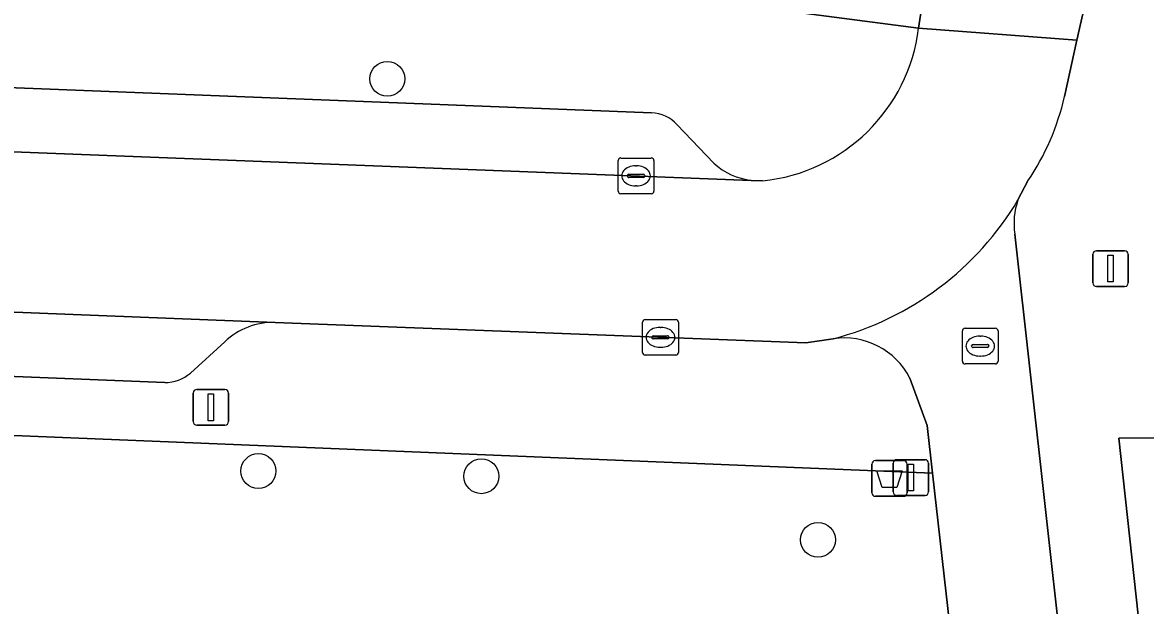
# Model space of a CAD drawing. Extents: x 159817 to 160765, y 380688 to 381638.
# Drawn here: x 160143.96 to 160175.41, y 380857.84 to 380874.17 of the extents above; entities that cross this region are included whole.
import ezdxf

# ---------------------------------------------------------------- set-up
doc = ezdxf.new("R2010")
doc.units = 0
for name, color, linetype in [('IMGEO_Afvalbak', 7, 'Continuous'), ('IMGEO_Berm_groen', 7, 'Continuous'), ('IMGEO_Boom', 7, 'Continuous'), ('IMGEO_Fietspad_open', 7, 'Continuous'), ('IMGEO_Groenvoorziening', 7, 'Continuous'), ('IMGEO_Kolk', 7, 'Continuous'), ('IMGEO_Lichtmast', 7, 'Continuous'), ('IMGEO_Parkeervlak_open', 7, 'Continuous'), ('IMGEO_Rijbaan_lokaal_open', 7, 'Continuous'), ('IMGEO_Rioolput', 7, 'Continuous'), ('IMGEO_Verkeersbordpaal', 7, 'Continuous'), ('IMGEO_Voetpad_open', 7, 'Continuous')]:
    doc.layers.add(name, color=color, linetype=linetype)

msp = doc.modelspace()

# ---------------------------------------------------------------- linework, layer by layer
at = {"layer": 'IMGEO_Afvalbak'}
for p, q in [((160167.742, 380860.998), (160167.742, 380861.798)), ((160167.742, 380861.798), (160167.742, 380860.998)), ((160167.842, 380861.898), (160168.632, 380861.898)), ((160168.632, 380861.898), (160167.842, 380861.898)), ((160168.732, 380861.798), (160168.732, 380860.998)), ((160168.732, 380860.998), (160168.732, 380861.798)), ((160168.632, 380860.898), (160167.842, 380860.898)), ((160167.842, 380860.898), (160168.632, 380860.898))]:
    msp.add_line(p, q, dxfattribs=at)
msp.add_lwpolyline([(160167.885, 380861.612), (160168.589, 380861.612), (160168.44, 380861.142), (160168.034, 380861.142), (160167.885, 380861.612)], dxfattribs=at)
for centre, start, end in [((160167.842, 380861.798), 90, 180), ((160167.842, 380861.798), 90, 180), ((160168.632, 380861.798), 0, 90), ((160168.632, 380861.798), 360, 90), ((160167.842, 380860.998), 180, 270), ((160167.842, 380860.998), 180, 270), ((160168.632, 380860.998), 270, 0), ((160168.632, 380860.998), 270, 0)]:
    msp.add_arc(centre, 0.1, start, end, dxfattribs=at)
at = {"layer": 'IMGEO_Berm_groen'}
msp.add_lwpolyline([(160170.952, 380848.196), (160169.444, 380861.549), (160005.773, 380868.257), (159996.586, 380868.629), (159996.603, 380869.516), (159993.946, 380869.644), (159993.895, 380868.739), (159985.923, 380869.026)], dxfattribs=at)
at = {"layer": 'IMGEO_Boom'}
for centre in [(160154.176, 380872.594), (160150.568, 380861.607), (160156.812, 380861.461), (160166.235, 380859.679)]:
    msp.add_circle(centre, 0.489, dxfattribs=at)
at = {"layer": 'IMGEO_Fietspad_open'}
for points in [[(160173.926, 380848.703), (160171.745, 380868.246)], [(160168.811, 380864.208), (160169.293, 380862.879), (160169.444, 380861.549), (160170.952, 380848.196)]]:
    msp.add_lwpolyline(points, dxfattribs=at)
for centre, radius, start, end in [((160164.519, 380873.549), 8.511, 284.5757, 329.2704), ((160173.759, 380868.537), 2.035, 160.9903, 188.231), ((160166.973, 380863.274), 2.061, 26.9323, 98.7077)]:
    msp.add_arc(centre, radius, start, end, dxfattribs=at)
at = {"layer": 'IMGEO_Groenvoorziening'}
msp.add_lwpolyline([(160201.021, 380860.178), (160189.446, 380861.371), (160177.651, 380862.545), (160174.663, 380862.523), (160176.18, 380848.599), (160177.085, 380848.785), (160177.064, 380848.956)], dxfattribs=at)
at = {"layer": 'IMGEO_Kolk'}
for p, q in [((160160.641, 380869.45), (160160.641, 380870.302)), ((160160.716, 380870.376), (160161.568, 380870.376)), ((160161.642, 380870.302), (160161.642, 380869.45)), ((160161.129, 380870.156), (160161.154, 380870.156)), ((160160.9, 380869.87), (160160.9, 380869.882)), ((160161.338, 380869.833), (160160.94, 380869.833)), ((160160.943, 380869.919), (160161.341, 380869.919)), ((160161.384, 380869.882), (160161.384, 380869.87)), ((160161.568, 380869.376), (160160.716, 380869.376)), ((160161.152, 380869.596), (160161.127, 380869.596)), ((160161.325, 380864.926), (160161.325, 380865.778)), ((160161.4, 380865.852), (160162.252, 380865.852)), ((160161.813, 380865.632), (160161.838, 380865.632)), ((160162.326, 380865.778), (160162.326, 380864.926)), ((160161.584, 380865.346), (160161.584, 380865.358)), ((160162.022, 380865.309), (160161.624, 380865.309)), ((160161.627, 380865.395), (160162.025, 380865.395)), ((160162.068, 380865.358), (160162.068, 380865.346)), ((160161.836, 380865.072), (160161.811, 380865.072)), ((160162.252, 380864.852), (160161.4, 380864.852))]:
    msp.add_line(p, q, dxfattribs=at)
for points in [[(160160.641, 380869.45), (160160.641, 380870.302)], [(160160.716, 380870.376), (160161.568, 380870.376)], [(160161.642, 380870.302), (160161.642, 380869.45)], [(160161.568, 380869.376), (160160.716, 380869.376)], [(160161.325, 380864.926), (160161.325, 380865.778)], [(160161.4, 380865.852), (160162.252, 380865.852)], [(160162.326, 380865.778), (160162.326, 380864.926)], [(160162.252, 380864.852), (160161.4, 380864.852)]]:
    msp.add_lwpolyline(points, dxfattribs=at)
for centre, radius, start, end in [((160160.718, 380870.3), 0.0765, 91.552, 178.448), ((160160.718, 380870.3), 0.0765, 91.552, 178.448), ((160161.566, 380870.3), 0.0765, 1.552, 88.448), ((160161.566, 380870.3), 0.0765, 1.552, 88.448), ((160160.94, 380869.879), 0.0403, 85.8775, 175.7526), ((160160.937, 380869.869), 0.0366, 178.938, 274.7102), ((160161.341, 380869.876), 0.043, 264.8664, 352.4533), ((160161.345, 380869.881), 0.0386, 1.7309, 96.639), ((160160.718, 380869.452), 0.0765, 181.552, 268.448), ((160160.718, 380869.452), 0.0765, 181.552, 268.448), ((160161.566, 380869.452), 0.0765, 271.552, 358.448), ((160161.566, 380869.452), 0.0765, 271.552, 358.448), ((160161.402, 380865.776), 0.0765, 91.552, 178.448), ((160161.402, 380865.776), 0.0765, 91.552, 178.448), ((160162.25, 380865.776), 0.0765, 1.552, 88.448), ((160162.25, 380865.776), 0.0765, 1.552, 88.448), ((160161.624, 380865.355), 0.0403, 85.8775, 175.7526), ((160161.621, 380865.345), 0.0366, 178.938, 274.7102), ((160162.025, 380865.352), 0.043, 264.8664, 352.4533), ((160162.029, 380865.357), 0.0386, 1.7309, 96.639), ((160161.402, 380864.928), 0.0765, 181.552, 268.448), ((160161.402, 380864.928), 0.0765, 181.552, 268.448), ((160162.25, 380864.928), 0.0765, 271.552, 358.448), ((160162.25, 380864.928), 0.0765, 271.552, 358.448)]:
    msp.add_arc(centre, radius, start, end, dxfattribs=at)
for centre, major_axis, ratio, start_param, end_param in [((160161.128, 380869.876), (-0.387, 0.002), 0.722429, 4.712389, 7.853982), ((160161.153, 380869.876), (-0.39, 0.002), 0.717154, 1.570796, 4.712389), ((160161.812, 380865.352), (-0.387, 0.002), 0.722429, 4.712389, 7.853982), ((160161.837, 380865.352), (-0.39, 0.002), 0.717154, 1.570796, 4.712389)]:
    msp.add_ellipse(centre, major_axis=major_axis, ratio=ratio, start_param=start_param, end_param=end_param, dxfattribs=at)
at = {"layer": 'IMGEO_Lichtmast'}
for p, q in [((160174.032, 380867.778), (160174.822, 380867.778)), ((160174.822, 380867.778), (160174.032, 380867.778)), ((160173.932, 380866.878), (160173.932, 380867.678)), ((160173.932, 380867.678), (160173.932, 380866.878)), ((160174.922, 380867.678), (160174.922, 380866.878)), ((160174.922, 380866.878), (160174.922, 380867.678)), ((160174.822, 380866.778), (160174.032, 380866.778)), ((160174.032, 380866.778), (160174.822, 380866.778)), ((160148.741, 380862.992), (160148.741, 380863.792)), ((160148.741, 380863.792), (160148.741, 380862.992)), ((160148.841, 380863.892), (160149.631, 380863.892)), ((160149.631, 380863.892), (160148.841, 380863.892)), ((160149.731, 380863.792), (160149.731, 380862.992)), ((160149.731, 380862.992), (160149.731, 380863.792)), ((160149.631, 380862.892), (160148.841, 380862.892)), ((160148.841, 380862.892), (160149.631, 380862.892))]:
    msp.add_line(p, q, dxfattribs=at)
for points in [[(160174.352, 380867.653), (160174.502, 380867.653), (160174.502, 380866.903), (160174.352, 380866.903), (160174.352, 380867.653)], [(160149.161, 380863.767), (160149.311, 380863.767), (160149.311, 380863.017), (160149.161, 380863.017), (160149.161, 380863.767)]]:
    msp.add_lwpolyline(points, dxfattribs=at)
for centre, start, end in [((160174.032, 380867.678), 90, 180), ((160174.032, 380867.678), 90, 180), ((160174.822, 380867.678), 0, 90), ((160174.822, 380867.678), 360, 90), ((160174.032, 380866.878), 180, 270), ((160174.032, 380866.878), 180, 270), ((160174.822, 380866.878), 270, 0), ((160174.822, 380866.878), 270, 0), ((160148.841, 380863.792), 90, 180), ((160148.841, 380863.792), 90, 180), ((160149.631, 380863.792), 0, 90), ((160149.631, 380863.792), 360, 90), ((160148.841, 380862.992), 180, 270), ((160148.841, 380862.992), 180, 270), ((160149.631, 380862.992), 270, 0), ((160149.631, 380862.992), 270, 0)]:
    msp.add_arc(centre, 0.1, start, end, dxfattribs=at)
at = {"layer": 'IMGEO_Parkeervlak_open'}
for points in [[(160161.575, 380871.646), (160121.476, 380873.219)], [(160118.45, 380871.532), (160164.369, 380869.749)], [(160163.323, 380870.228), (160162.294, 380871.304)], [(160151.04, 380865.77), (160122.045, 380866.92)], [(160124.851, 380865.007), (160147.946, 380864.087)], [(160148.664, 380864.351), (160149.625, 380865.225)]]:
    msp.add_lwpolyline(points, dxfattribs=at)
for centre, radius, start, end in [((160161.53, 380870.625), 1.022, 41.6311, 87.4917), ((160164.605, 380871.646), 1.912, 227.8837, 262.9069), ((160150.976, 380863.826), 1.945, 88.1215, 134.0078), ((160147.947, 380865.191), 1.104, 269.9248, 310.451)]:
    msp.add_arc(centre, radius, start, end, dxfattribs=at)
at = {"layer": 'IMGEO_Rijbaan_lokaal_open'}
for points in [[(160186.41, 380947.576), (160181.868, 380948.362), (160170.586, 380883.008), (160169.239, 380875.224), (160169.052, 380874.016), (160173.482, 380873.675), (160173.748, 380874.839), (160177.432, 380896.355), (160181.524, 380920.061)], [(160173.137, 380872.101), (160173.482, 380873.675), (160169.052, 380874.016)], [(160164.685, 380869.737), (160164.369, 380869.749), (160118.45, 380871.532), (160117.994, 380871.561), (160117.81, 380867.096), (160120.123, 380867.005), (160122.045, 380866.92), (160151.04, 380865.77), (160165.892, 380865.196), (160166.661, 380865.312)], [(160171.835, 380869.2), (160172.113, 380869.732)]]:
    msp.add_lwpolyline(points, dxfattribs=at)
for centre, radius, start, end in [((160164.195, 380874.605), 4.892, 275.745, 353.0887), ((160166.302, 380873.65), 7.009, 326.014, 347.2332), ((160164.519, 380873.549), 8.511, 284.5757, 329.2704)]:
    msp.add_arc(centre, radius, start, end, dxfattribs=at)
at = {"layer": 'IMGEO_Rioolput'}
for p, q in [((160170.353, 380865.607), (160171.205, 380865.607)), ((160170.278, 380864.681), (160170.278, 380865.533)), ((160170.766, 380865.387), (160170.791, 380865.387)), ((160171.279, 380865.533), (160171.279, 380864.681)), ((160170.537, 380865.101), (160170.537, 380865.113)), ((160170.975, 380865.064), (160170.577, 380865.064)), ((160170.58, 380865.15), (160170.978, 380865.15)), ((160171.021, 380865.113), (160171.021, 380865.101)), ((160171.205, 380864.607), (160170.353, 380864.607)), ((160170.789, 380864.827), (160170.764, 380864.827))]:
    msp.add_line(p, q, dxfattribs=at)
for points in [[(160170.353, 380865.607), (160171.205, 380865.607)], [(160170.278, 380864.681), (160170.278, 380865.533)], [(160171.279, 380865.533), (160171.279, 380864.681)], [(160171.205, 380864.607), (160170.353, 380864.607)]]:
    msp.add_lwpolyline(points, dxfattribs=at)
for centre, radius, start, end in [((160170.355, 380865.531), 0.0765, 91.552, 178.448), ((160170.355, 380865.531), 0.0765, 91.552, 178.448), ((160171.203, 380865.531), 0.0765, 1.552, 88.448), ((160171.203, 380865.531), 0.0765, 1.552, 88.448), ((160170.577, 380865.11), 0.0403, 85.8775, 175.7526), ((160170.574, 380865.1), 0.0366, 178.938, 274.7102), ((160170.978, 380865.107), 0.043, 264.8664, 352.4533), ((160170.982, 380865.112), 0.0386, 1.7309, 96.639), ((160170.355, 380864.683), 0.0765, 181.552, 268.448), ((160170.355, 380864.683), 0.0765, 181.552, 268.448), ((160171.203, 380864.683), 0.0765, 271.552, 358.448), ((160171.203, 380864.683), 0.0765, 271.552, 358.448)]:
    msp.add_arc(centre, radius, start, end, dxfattribs=at)
for centre, major_axis, ratio, start_param, end_param in [((160170.765, 380865.107), (-0.387, 0.002), 0.722429, 4.712389, 7.853982), ((160170.79, 380865.107), (-0.39, 0.002), 0.717154, 1.570796, 4.712389)]:
    msp.add_ellipse(centre, major_axis=major_axis, ratio=ratio, start_param=start_param, end_param=end_param, dxfattribs=at)
at = {"layer": 'IMGEO_Verkeersbordpaal'}
for p, q in [((160168.343, 380861.024), (160168.343, 380861.824)), ((160168.343, 380861.824), (160168.343, 380861.024)), ((160168.443, 380861.924), (160169.233, 380861.924)), ((160169.233, 380861.924), (160168.443, 380861.924)), ((160169.333, 380861.824), (160169.333, 380861.024)), ((160169.333, 380861.024), (160169.333, 380861.824)), ((160169.233, 380860.924), (160168.443, 380860.924)), ((160168.443, 380860.924), (160169.233, 380860.924))]:
    msp.add_line(p, q, dxfattribs=at)
msp.add_lwpolyline([(160168.763, 380861.799), (160168.913, 380861.799), (160168.913, 380861.049), (160168.763, 380861.049), (160168.763, 380861.799)], dxfattribs=at)
for centre, start, end in [((160168.443, 380861.824), 90, 180), ((160168.443, 380861.824), 90, 180), ((160169.233, 380861.824), 0, 90), ((160169.233, 380861.824), 360, 90), ((160168.443, 380861.024), 180, 270), ((160168.443, 380861.024), 180, 270), ((160169.233, 380861.024), 270, 0), ((160169.233, 380861.024), 270, 0)]:
    msp.add_arc(centre, 0.1, start, end, dxfattribs=at)
at = {"layer": 'IMGEO_Voetpad_open'}
for points in [[(160174.453, 380848.238), (160176.18, 380848.599), (160174.663, 380862.523), (160177.651, 380862.545), (160177.895, 380867.387), (160178.123, 380871.925), (160178.193, 380873.311), (160178.709, 380883.576), (160178.469, 380883.613), (160178.549, 380884.079), (160184.414, 380918.229)], [(160177.432, 380896.355), (160173.748, 380874.839), (160173.482, 380873.675), (160173.137, 380872.101)], [(160163.251, 380874.767), (160169.052, 380874.016), (160169.239, 380875.224), (160170.586, 380883.008)], [(160169.052, 380874.016), (160163.251, 380874.767), (160118.85, 380876.572), (160113.106, 380876.611), (160111.364, 380876.688), (160111.159, 380871.87), (160117.285, 380871.609), (160117.994, 380871.561), (160118.45, 380871.532)], [(160121.476, 380873.219), (160161.575, 380871.646)], [(160162.294, 380871.304), (160163.323, 380870.228)], [(159985.923, 380869.026), (159993.895, 380868.739), (159993.946, 380869.644), (159996.603, 380869.516), (159996.586, 380868.629), (160005.773, 380868.257), (160169.444, 380861.549), (160169.293, 380862.879), (160168.811, 380864.208)], [(160164.369, 380869.749), (160164.685, 380869.737)], [(160172.113, 380869.732), (160171.835, 380869.2)], [(160171.745, 380868.246), (160173.926, 380848.703)], [(160166.661, 380865.312), (160165.892, 380865.196), (160151.04, 380865.77)], [(160147.946, 380864.087), (160124.851, 380865.007)], [(160149.625, 380865.225), (160148.664, 380864.351)]]:
    msp.add_lwpolyline(points, dxfattribs=at)
for centre, radius, start, end in [((160164.195, 380874.605), 4.892, 275.745, 353.0887), ((160166.302, 380873.65), 7.009, 326.014, 347.2332), ((160161.53, 380870.625), 1.022, 41.6311, 87.4917), ((160164.605, 380871.646), 1.912, 227.8837, 262.9069), ((160173.759, 380868.537), 2.035, 160.9903, 188.231), ((160150.976, 380863.826), 1.945, 88.1215, 134.0078), ((160166.973, 380863.274), 2.061, 26.9323, 98.7077), ((160147.947, 380865.191), 1.104, 269.9248, 310.451)]:
    msp.add_arc(centre, radius, start, end, dxfattribs=at)

doc.saveas('drawing.dxf')
